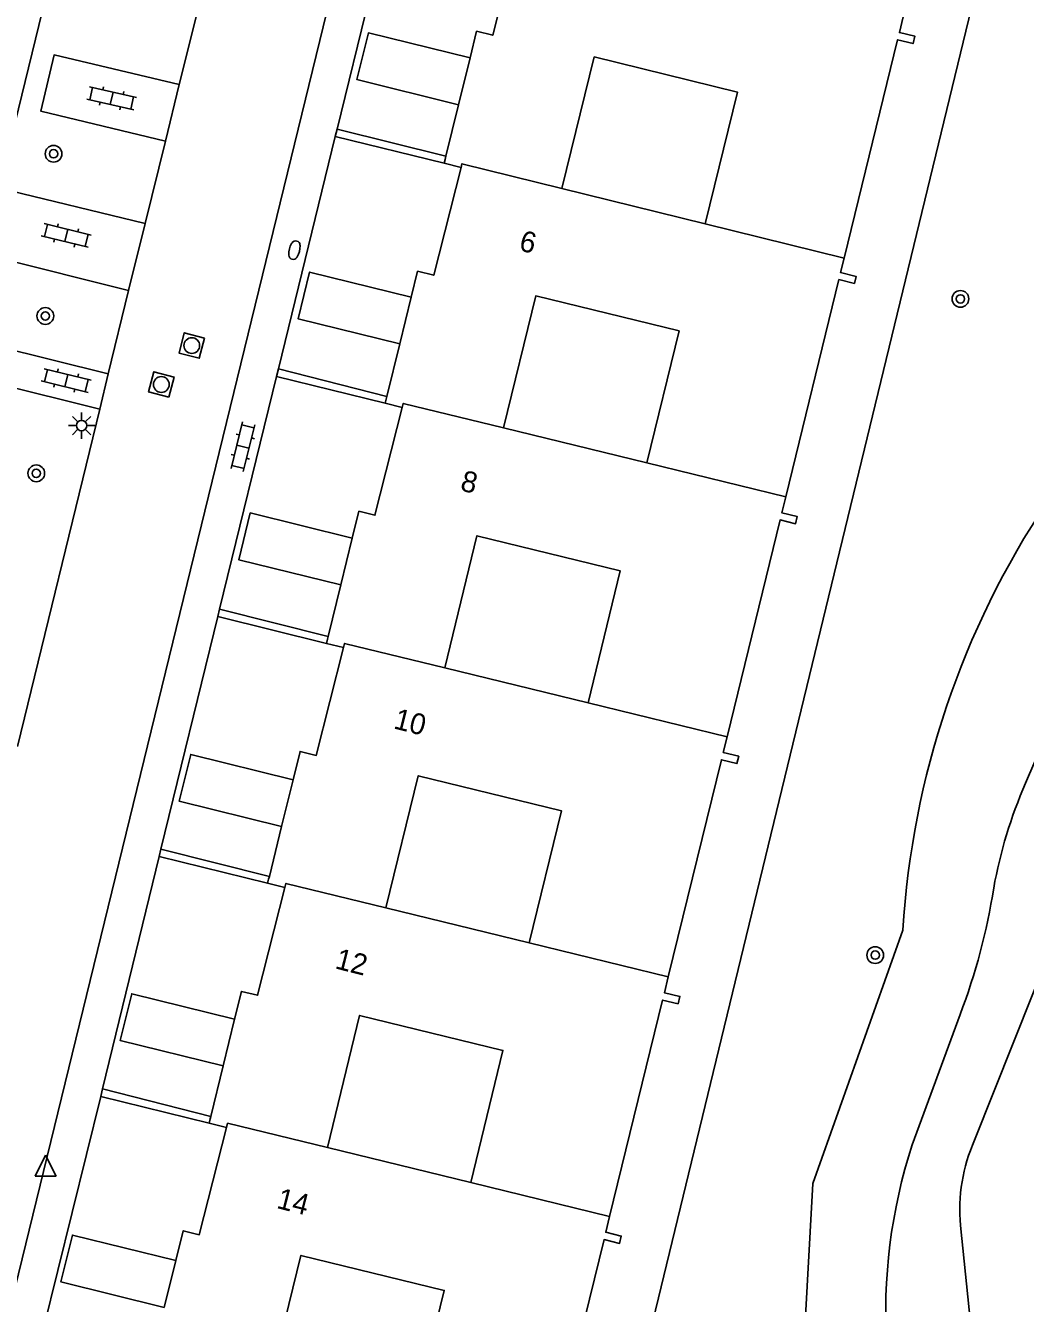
# Model space of a CAD drawing. Extents: x 128999 to 131010, y 395498 to 399007.
# Drawn here: x 129255 to 129302.8, y 397804.2 to 397865.2 of the extents above; entities that cross this region are included whole.
import ezdxf

# ---------------------------------------------------------------- set-up
doc = ezdxf.new("R2010")
doc.units = 0
for name, color, linetype in [('gg-afsc-muur', 7, 'Continuous'), ('gg-anno-huisnummerreeks BGT', 7, 'Continuous'), ('gg-bbg-gedigitaliseerde bebouwing', 7, 'Continuous'), ('gg-bbg-hoofdgebouw', 7, 'Continuous'), ('gg-bbg-luifel en loopbrug', 7, 'Continuous'), ('gg-bbg-tussenscheiding', 7, 'Continuous'), ('gg-knt-verharding', 7, 'Continuous'), ('gg-kntw-bovenkant insteek waterloop', 7, 'Continuous'), ('gg-kntw-waterlijn', 7, 'Continuous'), ('gt-grn-groengrens', 7, 'Continuous'), ('gt-symb-boom', 7, 'Continuous'), ('gt-symb-brandkraan', 7, 'Continuous'), ('gt-symb-klinker verharding', 7, 'Continuous'), ('gt-symb-lichtmast', 7, 'Continuous'), ('gt-symb-rioolschacht', 7, 'Continuous'), ('gt-symb-waterafsluiter', 7, 'Continuous')]:
    doc.layers.add(name, color=color, linetype=linetype)

# ---------------------------------------------------------------- blocks, each defined once
blk = doc.blocks.new('gt0-BOOM')
at = {"layer": 'gt-symb-boom'}
for radius in [0.4, 0.2]:
    blk.add_circle((0, 0), radius, dxfattribs=at)
blk = doc.blocks.new('gt0-BR')
at = {"layer": 'gt-symb-brandkraan'}
for centre, radius, start, end in [((-0.244, 0), 0.206, 107.56694, 252.43307), ((0.599, -2.664), 3, 106.89205, 107.56694), ((0, -0.691), 0.938, 73.10799, 106.89205), ((-0.599, -2.664), 3, 72.43309, 73.10799), ((0.244, 0), 0.206, 287.56695, 72.43309), ((0.599, 2.664), 3, 252.43307, 253.10797), ((0, 0.691), 0.938, 253.10797, 286.89206), ((-0.599, 2.664), 3, 286.89206, 287.56695)]:
    blk.add_arc(centre, radius, start, end, dxfattribs=at)
blk = doc.blocks.new('gt0-KL1')
at = {"layer": 'gt-symb-klinker verharding'}
for p, q in [((-1.15, 0.3), (1.15, 0.3)), ((-1, -0.3), (-1, 0.3)), ((-0.5, 0.3), (-0.5, 0.45)), ((0, -0.3), (0, 0.3)), ((0.5, 0.3), (0.5, 0.45)), ((1, -0.3), (1, 0.3)), ((-1.15, -0.3), (1.15, -0.3)), ((-0.5, -0.45), (-0.5, -0.3)), ((0.5, -0.45), (0.5, -0.3))]:
    blk.add_line(p, q, dxfattribs=at)
blk = doc.blocks.new('gt0-WAFSL')
at = {"layer": 'gt-symb-waterafsluiter'}
for p, q in [((-0.5, -0.333), (0, 0.667)), ((0, 0.667), (0.5, -0.333)), ((0.5, -0.333), (-0.5, -0.333))]:
    blk.add_line(p, q, dxfattribs=at)
blk = doc.blocks.new('gt0-LMAST')
at = {"layer": 'gt-symb-lichtmast'}
for p, q in [((-0.005, 0.246), (-0.005, 0.621)), ((-0.182, 0.173), (-0.447, 0.438)), ((0.172, 0.173), (0.437, 0.438)), ((-0.255, -0.004), (-0.63, -0.004)), ((-0.182, -0.181), (-0.447, -0.446)), ((-0.005, -0.254), (-0.005, -0.629)), ((0.437, -0.446), (0.172, -0.181)), ((0.245, -0.004), (0.62, -0.004))]:
    blk.add_line(p, q, dxfattribs=at)
blk.add_circle((-0.005, -0.004), 0.25, dxfattribs=at)
blk = doc.blocks.new('gt0-RS')
at = {"layer": 'gt-symb-rioolschacht'}
blk.add_lwpolyline([(-0.5, -0.5), (0.5, -0.5), (0.5, 0.5), (-0.5, 0.5)], close=True, dxfattribs=at)
blk.add_circle((0, 0), 0.375, dxfattribs=at)

msp = doc.modelspace()

# ---------------------------------------------------------------- linework, layer by layer
at = {"layer": 'gg-afsc-muur'}
for p, q in [((129257.604, 397873.246), (129253.856, 397857.852)), ((129269.813, 397859.915), (129269.898, 397860.262)), ((129275.015, 397858.634), (129269.813, 397859.915)), ((129269.898, 397860.262), (129275.097, 397858.969)), ((129267.007, 397848.452), (129267.099, 397848.82)), ((129267.099, 397848.82), (129272.279, 397847.505)), ((129272.197, 397847.174), (129267.007, 397848.452)), ((129264.199, 397836.986), (129264.289, 397837.348)), ((129264.289, 397837.348), (129269.473, 397836.042)), ((129269.391, 397835.708), (129264.199, 397836.986)), ((129261.398, 397825.524), (129261.482, 397825.873)), ((129261.482, 397825.873), (129266.665, 397824.576)), ((129266.584, 397824.247), (129261.398, 397825.524)), ((129258.607, 397814.069), (129258.694, 397814.436)), ((129263.785, 397812.794), (129258.607, 397814.069)), ((129258.694, 397814.436), (129263.864, 397813.114))]:
    msp.add_line(p, q, dxfattribs=at)
at = {"layer": 'gg-bbg-gedigitaliseerde bebouwing'}
for p, q in [((129287.489, 397855.746), (129280.645, 397857.432)), ((129284.693, 397844.322), (129277.847, 397846.001)), ((129281.889, 397832.864), (129275.042, 397834.54)), ((129279.083, 397821.402), (129272.236, 397823.078)), ((129276.283, 397809.96), (129269.436, 397811.636))]:
    msp.add_line(p, q, dxfattribs=at)
for points in [[(129280.645, 397857.432), (129282.183, 397863.716), (129289.03, 397862.04), (129287.489, 397855.746)], [(129277.847, 397846.001), (129279.39, 397852.305), (129286.237, 397850.629), (129284.693, 397844.322)], [(129275.042, 397834.54), (129276.585, 397840.844), (129283.432, 397839.168), (129281.889, 397832.864)], [(129272.236, 397823.078), (129273.779, 397829.382), (129280.626, 397827.706), (129279.083, 397821.402)], [(129269.436, 397811.636), (129270.979, 397817.94), (129277.826, 397816.264), (129276.283, 397809.96)], [(129266.63, 397800.174), (129268.173, 397806.478), (129275.02, 397804.802), (129273.477, 397798.498)]]:
    msp.add_lwpolyline(points, dxfattribs=at)
at = {"layer": 'gg-bbg-hoofdgebouw'}
for p, q in [((129275.704, 397861.434), (129276.254, 397863.668)), ((129275.097, 397858.969), (129275.704, 397861.434)), ((129275.015, 397858.634), (129275.058, 397858.809)), ((129275.823, 397858.435), (129275.015, 397858.634)), ((129275.058, 397858.809), (129275.097, 397858.969)), ((129272.896, 397850.011), (129273.445, 397852.244)), ((129272.279, 397847.505), (129272.896, 397850.011)), ((129272.197, 397847.174), (129272.245, 397847.366)), ((129273.017, 397846.972), (129272.197, 397847.174)), ((129272.245, 397847.366), (129272.279, 397847.505)), ((129270.078, 397838.5), (129270.628, 397840.733)), ((129269.473, 397836.042), (129270.078, 397838.5)), ((129269.439, 397835.903), (129269.473, 397836.042)), ((129269.391, 397835.708), (129269.439, 397835.903)), ((129270.209, 397835.506), (129269.391, 397835.708)), ((129267.252, 397826.961), (129267.802, 397829.195)), ((129266.665, 397824.576), (129267.252, 397826.961)), ((129266.584, 397824.247), (129266.632, 397824.441)), ((129266.632, 397824.441), (129266.665, 397824.576)), ((129267.408, 397824.044), (129266.584, 397824.247)), ((129264.458, 397815.528), (129265.008, 397817.762)), ((129263.864, 397813.114), (129264.458, 397815.528)), ((129263.785, 397812.794), (129263.834, 397812.993)), ((129264.617, 397812.589), (129263.785, 397812.794)), ((129263.834, 397812.993), (129263.864, 397813.114)), ((129261.648, 397803.992), (129262.197, 397806.225))]:
    msp.add_line(p, q, dxfattribs=at)
for points in [[(129276.254, 397863.668), (129276.567, 397864.941), (129277.335, 397864.752), (129278.641, 397869.899)], [(129296.944, 397865.624), (129296.762, 397864.881), (129297.503, 397864.7), (129297.418, 397864.354), (129296.678, 397864.535), (129294.126, 397854.111)], [(129273.445, 397852.244), (129273.749, 397853.477), (129274.517, 397853.288), (129275.823, 397858.435)], [(129294.126, 397854.111), (129293.956, 397853.416), (129294.697, 397853.235), (129294.617, 397852.902), (129293.875, 397853.084), (129291.333, 397842.7)], [(129270.628, 397840.733), (129270.943, 397842.014), (129271.711, 397841.825), (129273.017, 397846.972)], [(129291.333, 397842.7), (129291.148, 397841.943), (129291.889, 397841.762), (129291.806, 397841.421), (129291.065, 397841.602), (129288.529, 397831.239)], [(129267.802, 397829.195), (129268.135, 397830.548), (129268.903, 397830.359), (129270.209, 397835.506)], [(129288.529, 397831.239), (129288.348, 397830.501), (129289.089, 397830.319), (129289.002, 397829.965), (129288.261, 397830.146), (129285.723, 397819.777)], [(129265.008, 397817.762), (129265.334, 397819.086), (129266.102, 397818.897), (129267.408, 397824.044)], [(129285.723, 397819.777), (129285.539, 397819.024), (129286.28, 397818.843), (129286.194, 397818.493), (129285.453, 397818.674), (129282.923, 397808.335)], [(129262.197, 397806.225), (129262.548, 397807.65), (129263.315, 397807.462), (129264.617, 397812.589)], [(129282.923, 397808.335), (129282.738, 397807.581), (129283.479, 397807.399), (129283.394, 397807.052), (129282.653, 397807.233), (129280.117, 397796.873)]]:
    msp.add_lwpolyline(points, dxfattribs=at)
at = {"layer": 'gg-bbg-luifel en loopbrug'}
for points in [[(129276.254, 397863.668), (129271.399, 397864.864), (129270.849, 397862.63), (129275.704, 397861.434)], [(129273.445, 397852.244), (129268.585, 397853.441), (129268.035, 397851.208), (129272.896, 397850.011)], [(129270.628, 397840.733), (129265.751, 397841.934), (129265.201, 397839.701), (129270.078, 397838.5)], [(129267.802, 397829.195), (129262.91, 397830.4), (129262.36, 397828.166), (129267.252, 397826.961)], [(129265.008, 397817.762), (129260.095, 397818.972), (129259.545, 397816.739), (129264.458, 397815.528)], [(129262.197, 397806.225), (129257.255, 397807.443), (129256.705, 397805.209), (129261.648, 397803.992)]]:
    msp.add_lwpolyline(points, dxfattribs=at)
at = {"layer": 'gg-bbg-tussenscheiding'}
for p, q in [((129294.126, 397854.111), (129287.489, 397855.746)), ((129284.693, 397844.322), (129291.333, 397842.7)), ((129281.889, 397832.864), (129288.529, 397831.239)), ((129279.083, 397821.402), (129285.723, 397819.777)), ((129276.283, 397809.96), (129282.923, 397808.335))]:
    msp.add_line(p, q, dxfattribs=at)
for points in [[(129280.645, 397857.432), (129275.866, 397858.61), (129275.823, 397858.435)], [(129273.017, 397846.972), (129273.064, 397847.166), (129277.847, 397846.001)], [(129270.209, 397835.506), (129270.257, 397835.704), (129275.042, 397834.54)], [(129267.408, 397824.044), (129267.456, 397824.241), (129272.236, 397823.078)], [(129264.617, 397812.589), (129264.666, 397812.791), (129269.436, 397811.636)]]:
    msp.add_lwpolyline(points, dxfattribs=at)
at = {"layer": 'gg-knt-verharding'}
for p, q in [((129273.078, 397880.89), (129248.762, 397781.352)), ((129269.898, 397860.262), (129272.631, 397871.379)), ((129263.787, 397868.159), (129262.363, 397862.391)), ((129261.699, 397859.698), (129262.363, 397862.391)), ((129267.099, 397848.82), (129269.813, 397859.915)), ((129261.699, 397859.698), (129260.726, 397855.756)), ((129260.726, 397855.756), (129253.756, 397857.446)), ((129259.942, 397852.56), (129260.726, 397855.756)), ((129252.982, 397854.3), (129259.942, 397852.56)), ((129259.942, 397852.56), (129258.971, 397848.582)), ((129252.015, 397850.305), (129258.971, 397848.582)), ((129258.561, 397846.9), (129251.63, 397848.618)), ((129258.971, 397848.582), (129258.561, 397846.9)), ((129264.289, 397837.348), (129267.007, 397848.452)), ((129258.561, 397846.9), (129254.627, 397830.776)), ((129261.482, 397825.873), (129264.199, 397836.986)), ((129258.694, 397814.436), (129261.398, 397825.524)), ((129255.877, 397802.991), (129258.607, 397814.069))]:
    msp.add_line(p, q, dxfattribs=at)
msp.add_lwpolyline([(129262.363, 397862.391), (129256.382, 397863.808), (129255.751, 397861.121), (129261.699, 397859.698)], dxfattribs=at)
at = {"layer": 'gg-kntw-bovenkant insteek waterloop'}
msp.add_lwpolyline([(129290.024, 397779.665), (129289.419, 397784.892), (129292.471, 397795.255), (129292.239, 397802.699), (129292.627, 397809.907), (129296.936, 397822.017)], dxfattribs=at)
msp.add_arc((129338.007, 397819.552), 41.145, 146.19816, 176.56542, dxfattribs=at)
at = {"layer": 'gg-kntw-waterlijn'}
for p, q in [((129302.787, 397829.023), (129306.622, 397837.984)), ((129297.379, 397811.764), (129299.663, 397817.981)), ((129300.655, 397798.542), (129299.692, 397807.911))]:
    msp.add_line(p, q, dxfattribs=at)
msp.add_lwpolyline([(129300.354, 397811.975), (129305.015, 397823.676), (129307.645, 397831.278), (129308.931, 397835.305)], dxfattribs=at)
for centre, radius, start, end in [((129323.812, 397819.914), 22.913, 156.57513, 169.66927), ((129271.623, 397828.674), 30.009, 339.12651, 351.08503), ((129321.856, 397803.795), 25.742, 161.96653, 183.79802), ((129307.706, 397808.691), 8.052, 155.93442, 185.56186)]:
    msp.add_arc(centre, radius, start, end, dxfattribs=at)
at = {"layer": 'gt-grn-groengrens'}
msp.add_line((129302.726, 397876.444), (129252.347, 397668.891), dxfattribs=at)

# ---------------------------------------------------------------- block references
at = {"layer": 'gt-symb-boom'}
for p in [(129256.358, 397859.089), (129299.679, 397852.159), (129255.963, 397851.342), (129255.531, 397843.828), (129295.61, 397820.819)]:
    msp.add_blockref('gt0-BOOM', p, dxfattribs=at)
at = {"layer": 'gt-symb-brandkraan', "rotation": -104.5365092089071}
msp.add_blockref('gt0-BR', (129267.862, 397854.487), dxfattribs=at)
at = {"layer": 'gt-symb-klinker verharding'}
for p, rotation in [((129259.133, 397861.734), 167.22875743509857), ((129256.959, 397855.19), 166.22785456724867), ((129256.959, 397848.257), 166.22785456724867), ((129265.401, 397845.103), -103.77214543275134)]:
    msp.add_blockref('gt0-KL1', p, dxfattribs=dict(at, rotation=rotation))
at = {"layer": 'gt-symb-lichtmast'}
msp.add_blockref('gt0-LMAST', (129257.702, 397846.111), dxfattribs=at)
at = {"layer": 'gt-symb-rioolschacht'}
for p, rotation in [((129262.96, 397849.93), 165.58873496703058), ((129261.504, 397848.07), 75.0464352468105)]:
    msp.add_blockref('gt0-RS', p, dxfattribs=dict(at, rotation=rotation))
at = {"layer": 'gt-symb-waterafsluiter'}
msp.add_blockref('gt0-WAFSL', (129255.974, 397810.598), dxfattribs=at)

# ---------------------------------------------------------------- texts
at = {"layer": 'gg-anno-huisnummerreeks BGT'}
for s, p in [('6', (129278.547, 397854.488)), ('8', (129275.741, 397843.025)), ('10', (129272.557, 397831.655)), ('12', (129269.756, 397820.193)), ('14', (129266.967, 397808.747))]:
    msp.add_text(s, height=1, rotation=345.8, dxfattribs=at).set_placement(p)

doc.saveas('drawing.dxf')
